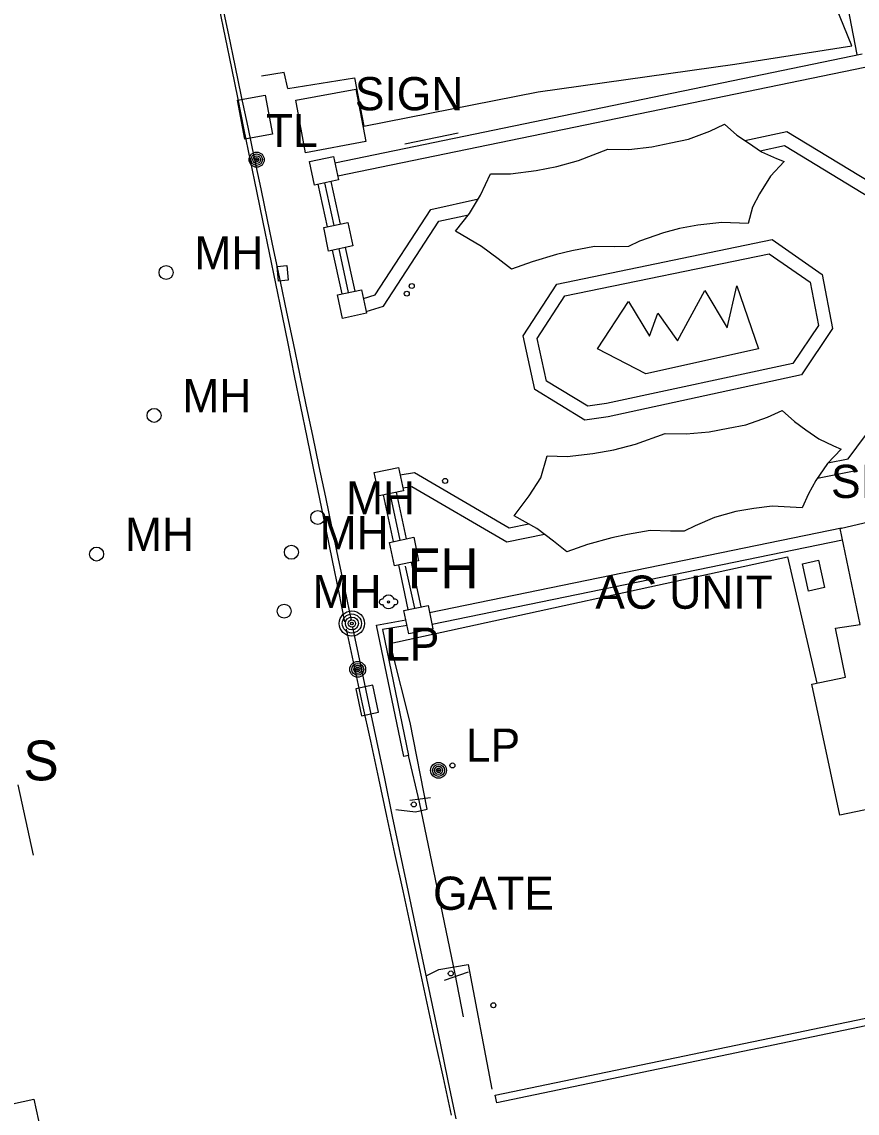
# Model space of a CAD drawing. Extents: x 368532 to 392481, y 10654822 to 10676899.
# Drawn here: x 384602.4 to 384728.2, y 10655365.1 to 10655529.5 of the extents above; entities that cross this region are included whole.
import ezdxf

# ---------------------------------------------------------------- set-up
doc = ezdxf.new("R2010")
doc.units = 0
for name, color, linetype in [('p_Catenary', 7, 'Continuous'), ('p_dtm sidewalk', 7, 'Continuous'), ('p_road - paved curb', 7, 'Continuous'), ('p_road general road feature', 7, 'Continuous'), ('p_structure building', 7, 'Continuous'), ('p_structure fence', 7, 'Continuous'), ('p_structure general', 7, 'Continuous'), ('p_structure sign', 7, 'Continuous'), ('p_structure unidentified', 7, 'Continuous'), ('p_structure wall', 7, 'Continuous'), ('p_utility fire hydrant', 7, 'Continuous'), ('p_utility general pole', 7, 'Continuous'), ('p_utility manhole', 7, 'Continuous')]:
    doc.layers.add(name, color=color, linetype=linetype)

msp = doc.modelspace()

# ---------------------------------------------------------------- linework, layer by layer
at = {"layer": 'p_Catenary'}
for points in [[(384632.05, 10655531.77), (384633, 10655527.14), (384633.95, 10655522.51), (384634.9, 10655517.87), (384635.84, 10655513.24), (384636.79, 10655508.61), (384637.74, 10655503.97), (384638.69, 10655499.34), (384639.63, 10655494.71), (384640.58, 10655490.07), (384641.53, 10655485.44), (384642.48, 10655480.81), (384643.42, 10655476.17), (384644.37, 10655471.54), (384645.32, 10655466.91), (384646.27, 10655462.27), (384647.21, 10655457.64), (384648.16, 10655453.01), (384649.11, 10655448.37), (384650.06, 10655443.74), (384651.01, 10655439.11)], [(384632.51, 10655532.21), (384633.49, 10655527.56), (384634.46, 10655522.91), (384635.44, 10655518.27), (384636.41, 10655513.62), (384637.38, 10655508.98), (384638.36, 10655504.33), (384639.33, 10655499.69), (384640.31, 10655495.04), (384641.28, 10655490.39), (384642.26, 10655485.75), (384643.23, 10655481.1), (384644.21, 10655476.46), (384645.18, 10655471.81), (384646.15, 10655467.17), (384647.13, 10655462.52), (384648.1, 10655457.87), (384649.08, 10655453.23), (384650.05, 10655448.58), (384651.03, 10655443.94), (384652, 10655439.29)], [(384651.24, 10655438.01), (384652.45, 10655432.38), (384653.67, 10655426.74), (384654.89, 10655421.11), (384656.11, 10655415.48), (384657.32, 10655409.84), (384658.54, 10655404.21), (384659.76, 10655398.57), (384660.97, 10655392.94), (384662.19, 10655387.3), (384663.41, 10655381.67), (384664.62, 10655376.04), (384665.84, 10655370.4), (384667.06, 10655364.77)], [(384652.2, 10655438.25), (384653.39, 10655432.56), (384654.59, 10655426.87), (384655.79, 10655421.17), (384656.99, 10655415.48), (384658.19, 10655409.79), (384659.39, 10655404.1), (384660.59, 10655398.41), (384661.78, 10655392.71), (384662.98, 10655387.02), (384664.18, 10655381.33), (384665.38, 10655375.64), (384666.58, 10655369.95), (384667.78, 10655364.25)]]:
    msp.add_lwpolyline(points, dxfattribs=at)
at = {"layer": 'p_dtm sidewalk'}
for p, q in [((384634.88, 10655517.68), (384639.04, 10655518.44)), ((384635.95, 10655511.81), (384634.88, 10655517.68)), ((384639.04, 10655518.44), (384640.12, 10655512.57)), ((384640.12, 10655512.57), (384635.95, 10655511.81))]:
    msp.add_line(p, q, dxfattribs=at)
at = {"layer": 'p_road - paved curb'}
msp.add_line((384601.78, 10655414.54), (384604.08, 10655403.95), dxfattribs=at)
at = {"layer": 'p_road general road feature'}
for p, q in [((384727.43, 10655525.88), (384718.93, 10655546.93)), ((384709.79, 10655523.13), (384727.43, 10655525.88)), ((384680.18, 10655518.95), (384709.79, 10655523.13)), ((384641.92, 10655521.88), (384638.49, 10655521.34)), ((384642.43, 10655519.45), (384641.92, 10655521.88)), ((384642.43, 10655519.45), (384652.47, 10655521.09)), ((384652.47, 10655521.09), (384653.88, 10655513.8)), ((384653.88, 10655513.8), (384680.18, 10655518.95)), ((384657.8, 10655435.83), (384717.72, 10655448.9)), ((384717.72, 10655448.9), (384722.15, 10655429.86)), ((384658.14, 10655434.88), (384657.8, 10655435.83)), ((384660.88, 10655423.93), (384658.14, 10655434.88)), ((384663.42, 10655410.89), (384660.88, 10655423.93)), ((384658.71, 10655410.81), (384661.69, 10655410.48)), ((384661.69, 10655410.48), (384663.42, 10655410.89)), ((384663.37, 10655385.82), (384665.19, 10655386.71)), ((384665.19, 10655386.71), (384669.61, 10655387.49)), ((384669.61, 10655387.49), (384673.2, 10655368.7))]:
    msp.add_line(p, q, dxfattribs=at)
at = {"layer": 'p_structure building'}
for points in [[(384652.71, 10655519.38), (384654.19, 10655511.46), (384645.13, 10655509.76), (384643.64, 10655517.68)], [(384717.24, 10655508.44), (384715.2, 10655506.23), (384713.5, 10655503.61), (384712.47, 10655501.6), (384711.82, 10655499.13), (384707.87, 10655499.25), (384704.21, 10655498.89), (384701.49, 10655498.36), (384699.06, 10655497.74), (384695.45, 10655496.47), (384693.79, 10655495.65), (384691.72, 10655495.61), (384688.67, 10655495.65), (384685.26, 10655494.99), (384682.94, 10655494.46), (384679.27, 10655493.36), (384676.17, 10655492.22), (384674.14, 10655493.78), (384671.61, 10655495.65), (384667.72, 10655497.97), (384669.81, 10655500.64), (384671.5, 10655503.37), (384672.97, 10655506.62), (384676, 10655506.58), (384679.86, 10655507.11), (384682.97, 10655507.72), (384686.23, 10655508.6), (384690.68, 10655510.32), (384693.82, 10655510.29), (384697.32, 10655510.65), (384700.16, 10655511.3), (384702.8, 10655511.83), (384706.05, 10655513.03), (384708.24, 10655514.07), (384710.12, 10655512.45), (384711.87, 10655511.25), (384713.84, 10655509.94), (384716.06, 10655508.92)], [(384725.83, 10655465.14), (384723.75, 10655462.97), (384722, 10655460.38), (384720.93, 10655458.39), (384719.97, 10655456.29), (384715.43, 10655456.51), (384712.66, 10655456.2), (384709.94, 10655455.72), (384706.72, 10655454.85), (384703.83, 10655453.56), (384702.15, 10655452.78), (384700.09, 10655452.77), (384697.04, 10655452.86), (384693.62, 10655452.26), (384691.29, 10655451.78), (384687.59, 10655450.74), (384684.48, 10655449.66), (384682.48, 10655451.26), (384679.98, 10655453.17), (384676.56, 10655455.08), (384678.8, 10655458.11), (384680.55, 10655460.81), (384681.53, 10655464.12), (384684.56, 10655464.03), (384688.43, 10655464.49), (384691.56, 10655465.04), (384694.83, 10655465.86), (384699.31, 10655467.5), (384702.45, 10655467.41), (384705.95, 10655467.71), (384708.81, 10655468.3), (384711.46, 10655468.79), (384714.73, 10655469.93), (384716.94, 10655470.94), (384718.78, 10655469.28), (384720.51, 10655468.04), (384722.45, 10655466.7), (384724.66, 10655465.64)], [(384725.66, 10655453.18), (384744.68, 10655457.63), (384747.31, 10655454.39), (384761.11, 10655465.59), (384771.46, 10655464.63), (384781.73, 10655452.93), (384781.35, 10655442.75), (384767.03, 10655431.32), (384769.46, 10655421.42), (384767.56, 10655421.02), (384769.62, 10655411.16), (384758.9, 10655409.07), (384759.26, 10655406.9), (384750.65, 10655405.43), (384748.78, 10655414.82), (384725.63, 10655409.99), (384721.41, 10655429.71), (384726.48, 10655430.77), (384725, 10655438.15), (384728.7, 10655438.73)]]:
    msp.add_lwpolyline(points, close=True, dxfattribs=at)
msp.add_lwpolyline([(384571.28, 10655360), (384604.19, 10655367.19), (384613.66, 10655323.82)], dxfattribs=at)
at = {"layer": 'p_structure fence'}
for p, q in [((384725.9, 10655536.42), (384728.18, 10655524.6)), ((384649.41, 10655498.83), (384648.01, 10655505.24)), ((384651.61, 10655488.72), (384650.18, 10655495.3)), ((384659.37, 10655451.41), (384657.95, 10655457.99)), ((384661.57, 10655441.16), (384660.2, 10655447.51)), ((384662.29, 10655411.96), (384660.65, 10655418.97)), ((384660.85, 10655412.22), (384663.95, 10655412.64)), ((384667.67, 10655386.08), (384662.29, 10655411.96)), ((384666.08, 10655385.11), (384669.66, 10655386.36)), ((384668.94, 10655379.62), (384667.67, 10655386.08))]:
    msp.add_line(p, q, dxfattribs=at)
at = {"layer": 'p_structure general'}
for p, q in [((384719.99, 10655447.84), (384722.41, 10655448.38)), ((384720.9, 10655443.74), (384719.99, 10655447.84)), ((384722.41, 10655448.38), (384723.32, 10655444.28)), ((384723.32, 10655444.28), (384720.9, 10655443.74))]:
    msp.add_line(p, q, dxfattribs=at)
at = {"layer": 'p_structure sign'}
msp.add_lwpolyline([(384660.08, 10655511.12), (384668.13, 10655512.78)], dxfattribs=at)
at = {"layer": 'p_structure unidentified'}
for p, q in [((384640.82, 10655492.62), (384642.29, 10655492.77)), ((384641.05, 10655490.43), (384640.82, 10655492.62)), ((384642.29, 10655492.77), (384642.52, 10655490.59)), ((384642.52, 10655490.59), (384641.05, 10655490.43)), ((384708.67, 10655483.42), (384710.12, 10655489.71)), ((384710.12, 10655489.71), (384713.37, 10655480.24)), ((384701.19, 10655481.45), (384705.26, 10655489.05)), ((384705.26, 10655489.05), (384708.67, 10655483.42)), ((384689.1, 10655480.26), (384693.79, 10655487.38)), ((384693.79, 10655487.38), (384696.96, 10655482.15)), ((384696.96, 10655482.15), (384698.2, 10655485.62)), ((384698.2, 10655485.62), (384701.19, 10655481.45)), ((384696.41, 10655476.46), (384689.1, 10655480.26)), ((384713.37, 10655480.24), (384696.41, 10655476.46)), ((384655.28, 10655429.55), (384652.68, 10655429)), ((384652.68, 10655429), (384653.53, 10655424.96)), ((384656.13, 10655425.51), (384655.28, 10655429.55)), ((384653.53, 10655424.96), (384656.13, 10655425.51))]:
    msp.add_line(p, q, dxfattribs=at)
for centre in [(384661.12, 10655489.7), (384660.37, 10655488.55), (384666.15, 10655460.34), (384667.25, 10655417.47), (384661.43, 10655411.59), (384667, 10655386.13), (384673.42, 10655381.34)]:
    msp.add_circle(centre, 0.375, dxfattribs=at)
at = {"layer": 'p_structure wall'}
for p, q in [((384649.55, 10655508.25), (384728.98, 10655524.66)), ((384649.97, 10655506.29), (384729.38, 10655522.7)), ((384711.32, 10655511.62), (384717.64, 10655513)), ((384717.64, 10655513), (384731.8, 10655504.37)), ((384713.63, 10655510.08), (384717.29, 10655510.88)), ((384717.29, 10655510.88), (384731.39, 10655502.27)), ((384645.71, 10655508.44), (384649.35, 10655509.21)), ((384646.46, 10655504.91), (384645.71, 10655508.44)), ((384649.35, 10655509.21), (384650.1, 10655505.68)), ((384650.1, 10655505.68), (384646.46, 10655504.91)), ((384648.43, 10655498.63), (384647.03, 10655505.03)), ((384650.38, 10655499.04), (384648.99, 10655505.45)), ((384655.6, 10655488.37), (384663.98, 10655501.25)), ((384663.98, 10655501.25), (384671.17, 10655502.82)), ((384665.21, 10655499.47), (384669.66, 10655500.44)), ((384647.85, 10655498.5), (384651.49, 10655499.27)), ((384648.6, 10655494.97), (384647.85, 10655498.5)), ((384651.49, 10655499.27), (384652.24, 10655495.74)), ((384656.88, 10655486.66), (384665.21, 10655499.47)), ((384682.96, 10655490), (384715.44, 10655496.69)), ((384715.44, 10655496.69), (384722.97, 10655491.44)), ((384652.24, 10655495.74), (384648.6, 10655494.97)), ((384650.63, 10655488.52), (384649.2, 10655495.1)), ((384652.59, 10655488.93), (384651.15, 10655495.51)), ((384684.19, 10655488.21), (384715, 10655494.55)), ((384715, 10655494.55), (384721.16, 10655490.26)), ((384722.97, 10655491.44), (384724.54, 10655483.3)), ((384677.91, 10655482.2), (384682.96, 10655490)), ((384721.16, 10655490.26), (384722.42, 10655483.73)), ((384649.92, 10655488.37), (384653.56, 10655489.14)), ((384650.67, 10655484.83), (384649.92, 10655488.37)), ((384653.56, 10655489.14), (384654.31, 10655485.6)), ((384653.84, 10655487.84), (384655.6, 10655488.37)), ((384680.04, 10655481.81), (384684.19, 10655488.21)), ((384654.25, 10655485.87), (384656.88, 10655486.66)), ((384654.31, 10655485.6), (384650.67, 10655484.83)), ((384722.42, 10655483.73), (384718.54, 10655478.05)), ((384724.54, 10655483.3), (384719.85, 10655476.34)), ((384679.66, 10655474.1), (384677.91, 10655482.2)), ((384681.43, 10655475.36), (384680.04, 10655481.81)), ((384718.54, 10655478.05), (384690.45, 10655471.98)), ((384726.88, 10655463.69), (384737.14, 10655477.48)), ((384687.63, 10655471.59), (384681.43, 10655475.36)), ((384719.85, 10655476.34), (384690.73, 10655470)), ((384687.21, 10655469.51), (384679.66, 10655474.1)), ((384690.45, 10655471.98), (384687.63, 10655471.59)), ((384690.73, 10655470), (384687.21, 10655469.51)), ((384723.84, 10655463.07), (384726.88, 10655463.69)), ((384655.48, 10655461.61), (384659.12, 10655462.38)), ((384659.12, 10655462.38), (384659.87, 10655458.85)), ((384722.25, 10655460.74), (384728.31, 10655461.98)), ((384656.23, 10655458.08), (384655.48, 10655461.61)), ((384659.36, 10655461.26), (384661.54, 10655461.59)), ((384661.54, 10655461.59), (384675.79, 10655453.26)), ((384659.87, 10655458.85), (384656.23, 10655458.08)), ((384660.34, 10655451.62), (384658.84, 10655458.63)), ((384659.77, 10655459.3), (384661.14, 10655459.51)), ((384661.14, 10655459.51), (384675.44, 10655451.14)), ((384658.39, 10655451.21), (384656.88, 10655458.22)), ((384675.79, 10655453.26), (384678.75, 10655453.86)), ((384663.8, 10655440.5), (384725.89, 10655453.26)), ((384675.44, 10655451.14), (384681.11, 10655452.31)), ((384725.89, 10655453.26), (384725.89, 10655453.23)), ((384657.77, 10655451.08), (384661.41, 10655451.85)), ((384658.52, 10655447.55), (384657.77, 10655451.08)), ((384661.41, 10655451.85), (384662.16, 10655448.32)), ((384726.03, 10655451.42), (384664.18, 10655438.71)), ((384662.16, 10655448.32), (384658.52, 10655447.55)), ((384660.59, 10655440.95), (384659.15, 10655447.68)), ((384662.55, 10655441.37), (384661.1, 10655448.09)), ((384659.94, 10655440.81), (384663.58, 10655441.58)), ((384660.68, 10655437.28), (384659.94, 10655440.81)), ((384663.58, 10655441.58), (384664.32, 10655438.05)), ((384655.81, 10655438.62), (384660.24, 10655439.4)), ((384659.93, 10655418.82), (384655.81, 10655438.62)), ((384660.41, 10655438.58), (384656.71, 10655437.93)), ((384656.71, 10655437.93), (384660.65, 10655418.97)), ((384664.32, 10655438.05), (384660.68, 10655437.28)), ((384660.62, 10655418.96), (384659.93, 10655418.82)), ((384660.65, 10655418.97), (384660.62, 10655418.96)), ((384771.78, 10655387.03), (384673.92, 10655366.65)), ((384673.69, 10655367.77), (384734.12, 10655380.36)), ((384673.92, 10655366.65), (384673.69, 10655367.77))]:
    msp.add_line(p, q, dxfattribs=at)
at = {"layer": 'p_utility fire hydrant'}
msp.add_circle((384657.62, 10655442.11), 0.171, dxfattribs=at)
for centre, radius, start, end in [((384656.62, 10655442.11), 0.404, 74.8142, 280.1755), ((384657.62, 10655442.11), 1, 22.2367, 157.249), ((384658.62, 10655442.11), 0.408, 257.9052, 102.0948), ((384657.62, 10655442.11), 1, 202.2906, 337.9941)]:
    msp.add_arc(centre, radius, start, end, dxfattribs=at)
at = {"layer": 'p_utility general pole'}
for centre, radius in [((384637.75, 10655508.74), 1.14), ((384637.75, 10655508.74), 0.865), ((384637.75, 10655508.74), 0.584), ((384637.75, 10655508.74), 0.323), ((384637.75, 10655508.74), 0.115), ((384652.1, 10655438.86), 1.9), ((384652.1, 10655438.86), 1.44), ((384652.1, 10655438.86), 0.973), ((384652.1, 10655438.86), 0.539), ((384652.1, 10655438.86), 0.192), ((384652.98, 10655431.95), 1.19), ((384652.98, 10655431.95), 0.901), ((384652.98, 10655431.95), 0.608), ((384652.98, 10655431.95), 0.337), ((384652.98, 10655431.95), 0.12), ((384665.16, 10655416.73), 1.19), ((384665.16, 10655416.73), 0.901), ((384665.16, 10655416.73), 0.608), ((384665.16, 10655416.73), 0.337), ((384665.16, 10655416.73), 0.12)]:
    msp.add_circle(centre, radius, dxfattribs=at)
at = {"layer": 'p_utility manhole'}
for centre in [(384624.1, 10655491.75), (384622.29, 10655470.21), (384646.95, 10655454.82), (384613.63, 10655449.32), (384642.98, 10655449.59), (384641.9, 10655440.72)]:
    msp.add_circle(centre, 1.05, dxfattribs=at)

# ---------------------------------------------------------------- texts
at = {"layer": 'p_structure fence'}
msp.add_text(' GATE', height=5, dxfattribs=at).set_placement((384662.47, 10655395.72))
at = {"layer": 'p_structure general'}
msp.add_text(' AC UNIT', height=5, dxfattribs=at).set_placement((384686.92, 10655441.08))
at = {"layer": 'p_structure sign'}
for s, height, p in [(' SIGN', 5, (384650.69, 10655516.18)), (' SIGN', 5, (384722.44, 10655457.77)), ('S', 6, (384602.58, 10655415.22))]:
    msp.add_text(s, height=height, dxfattribs=at).set_placement(p)
at = {"layer": 'p_utility fire hydrant'}
msp.add_text('FH', height=6, dxfattribs=at).set_placement((384660.5, 10655444.16))
at = {"layer": 'p_utility general pole'}
for s, p in [('TL', (384639.14, 10655510.63)), ('LP', (384657.1, 10655433.24)), ('LP', (384669.28, 10655418.03))]:
    msp.add_text(s, height=5, dxfattribs=at).set_placement(p)
at = {"layer": 'p_utility manhole'}
for p in [(384628.37, 10655492.21), (384626.56, 10655470.67), (384651.22, 10655455.28), (384617.9, 10655449.79), (384647.25, 10655450.05), (384646.17, 10655441.18)]:
    msp.add_text('MH', height=5, dxfattribs=at).set_placement(p)

doc.saveas('drawing.dxf')
